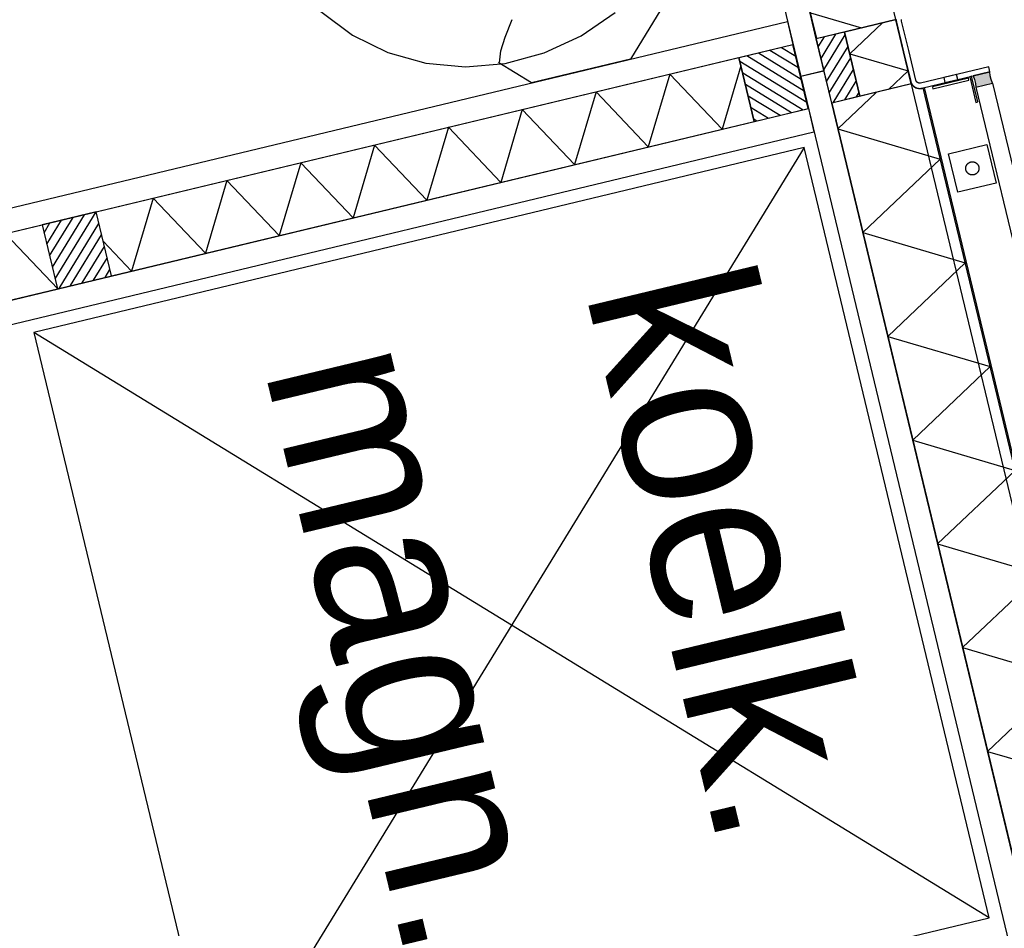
# Model space of a CAD drawing. Header units: millimetres. Extents: x 96940 to 101272, y 432237 to 434659.
# Tile 343 of 398: x 97306.825 to 97307.571, y 433596.263 to 433596.952. Entities that reach past the tile are written whole.
import ezdxf

# ---------------------------------------------------------------- set-up
doc = ezdxf.new("R2010")
doc.units = ezdxf.units.MM
for name, color, linetype in [('BL310---_BUKOZIJN', 1, 'Continuous'), ('R_BN_N_Kabels_en_leidingen_maatvoering', 1, 'Continuous'), ('R_BN_T_N_Eindpunt_Voorziening', 1, 'Continuous'), ('R_BN_T_N_Kokersysteem_Coordinaten', 1, 'Continuous')]:
    doc.layers.add(name, color=color, linetype=linetype)
doc.styles.add('RET-ISO', font='RET-ISO.shx')
doc.styles.get("Standard").update_dxf_attribs({"font": 'romans.shx'})
doc.dimstyles.new('RET 1-500', dxfattribs={"dimtxt": 1, "dimasz": 1, "dimexe": 0.3, "dimexo": 0, "dimgap": 0.3, "dimtad": 1, "dimdec": 3, "dimzin": 1, "dimtxsty": 'Standard', "dimcen": 0, "dimclrd": 1, "dimclre": 1, "dimclrt": 7, "dimaunit": 2, "dimadec": 4, "dimazin": 0, "dimtfac": 1, "dimtdec": 3, "dimtofl": 0, "dimtmove": 0, "dimatfit": 0, "dimfxl": 1, "dimarcsym": 0})

# ---------------------------------------------------------------- blocks, each defined once
blk = doc.blocks.new('PWK')
at = {"layer": 'BL310---_BUKOZIJN'}
blk.add_hatch(color=256, dxfattribs=at).paths.add_polyline_path([(2150, 3256.999999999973), (2152.952000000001, 3257.373999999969), (2155.928, 3257.373999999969), (2158.880000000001, 3256.999999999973), (2158.880000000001, 3269.999999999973), (2155.928, 3269.625999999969), (2152.952000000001, 3269.625999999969), (2150, 3269.999999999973)])
h = blk.add_hatch(dxfattribs=at)
h.set_pattern_fill('ANSI31', color=256, scale=2, angle=180, style=0)
h.set_pattern_definition([(135, (-5301.538677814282, 4463.124251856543), (4.490128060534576, 4.490128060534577), [])])
h.paths.add_polyline_path([(2145, 3169.999999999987), (2095, 3169.999999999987), (2095, 3147.999999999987), (2145, 3147.999999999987)])
h = blk.add_hatch(dxfattribs=at)
h.set_pattern_fill('ANSI31', color=256, scale=2, angle=180, style=0)
h.set_pattern_definition([(225, (-5301.538677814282, 1814.675748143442), (4.490128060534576, -4.490128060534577), [])])
h.paths.add_polyline_path([(2144.900000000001, 3087.799999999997), (2095.099999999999, 3087.799999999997), (2095.099999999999, 3129.799999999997), (2144.900000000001, 3129.799999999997)])
h = blk.add_hatch(dxfattribs=at)
h.set_pattern_fill('ANSI31', color=256, scale=2, angle=90, style=0)
h.set_pattern_definition([(135, (-17092.54351065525, -14567.48771812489), (-4.490128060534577, -4.490128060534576), [])])
h.paths.add_polyline_path([(2144.900000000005, 2544.999999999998), (2144.900000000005, 2586.999999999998), (2095.100000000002, 2586.999999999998), (2095.100000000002, 2545)])
for p, q in [((2158.880000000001, 3269.999999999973), (3141.119999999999, 3269.999999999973)), ((2158.880000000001, 3256.999999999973), (3141.119999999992, 3256.999999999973)), ((3150, 3219.000000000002), (2150.000000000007, 3219.000000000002)), ((3149.900000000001, 3218.000000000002), (2150.100000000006, 3218.000000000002)), ((2150.100000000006, 3216.899999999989), (2150.100000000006, 3217.999999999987)), ((2165.100000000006, 3147.999999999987), (2205.514518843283, 3217.999999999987)), ((2245.929037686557, 3147.999999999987), (2205.514518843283, 3217.999999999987)), ((2245.929037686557, 3147.999999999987), (2286.343556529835, 3217.999999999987)), ((2326.758075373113, 3147.999999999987), (2286.343556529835, 3217.999999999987)), ((2326.758075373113, 3147.999999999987), (2367.17259421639, 3217.999999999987)), ((2407.587113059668, 3147.999999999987), (2367.17259421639, 3217.999999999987)), ((2407.587113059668, 3147.999999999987), (2448.001631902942, 3217.999999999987)), ((2488.41615074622, 3147.999999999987), (2448.001631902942, 3217.999999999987)), ((2488.41615074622, 3147.999999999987), (2528.830669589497, 3217.999999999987)), ((2569.245188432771, 3147.999999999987), (2528.830669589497, 3217.999999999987)), ((2569.245188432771, 3147.999999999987), (2609.659707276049, 3217.999999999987)), ((2650.074226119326, 3147.999999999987), (2609.659707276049, 3217.999999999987)), ((2650.074226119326, 3147.999999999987), (2690.488744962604, 3217.999999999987)), ((2097.999999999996, 3210.000000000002), (1083, 3209.999999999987)), ((2094.900000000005, 3210.191796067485), (2094.900000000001, 3147.999999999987)), ((2145, 3209.899999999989), (2095, 3209.899999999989)), ((2095, 3209.899999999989), (2095, 3170.099999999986)), ((2111.853400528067, 3170.099999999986), (2134.831941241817, 3209.899999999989)), ((2145.100000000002, 3192.115200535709), (2134.831941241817, 3209.899999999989)), ((3158.000000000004, 3210.000000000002), (2143.000000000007, 3209.999999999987)), ((2145, 3209.899999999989), (2145, 3170.099999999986)), ((2145.100000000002, 3210.191796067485), (2145.100000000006, 3147.999999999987)), ((2111.853400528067, 3170.099999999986), (2094.900000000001, 3199.464151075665)), ((2074.817512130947, 3148.400000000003), (2094.900000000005, 3183.183889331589)), ((2165.100000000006, 3147.999999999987), (2145.100000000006, 3182.641016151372)), ((2145, 3170.099999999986), (2095, 3170.099999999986)), ((2145, 3169.999999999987), (2095, 3169.999999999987)), ((2095, 3169.999999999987), (2095, 3147.999999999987)), ((2145, 3169.999999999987), (2145, 3147.999999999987)), ((1065.099999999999, 3147.899999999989), (2119.900000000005, 3147.900000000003)), ((2094.900000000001, 3148.400000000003), (1085.099999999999, 3148.399999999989)), ((2094.900000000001, 3148.000000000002), (1085.099999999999, 3147.999999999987)), ((2145, 3147.999999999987), (2095, 3147.999999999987)), ((2119.900000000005, 3147.899999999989), (2119.900000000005, 3129.899999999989)), ((2120.099999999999, 3147.899999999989), (3174.899999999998, 3147.900000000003)), ((2120.099999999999, 3147.899999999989), (2120.099999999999, 3129.899999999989)), ((3154.900000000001, 3148.400000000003), (2145.100000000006, 3148.399999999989)), ((3154.900000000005, 3148.000000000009), (2145.100000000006, 3147.999999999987)), ((1065.099999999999, 3129.899999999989), (2119.900000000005, 3129.900000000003)), ((1954.68466899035, 3129.899665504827), (2076.999999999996, 3007.584334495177)), ((2077.000000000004, 2163.100000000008), (2076.999999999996, 3129.799999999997)), ((2076.999999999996, 3129.799999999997), (2095, 3129.799999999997)), ((2095.000000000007, 2163.100000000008), (2095, 3129.799999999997)), ((2144.900000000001, 3129.799999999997), (2095.099999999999, 3129.799999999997)), ((2095.099999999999, 3087.799999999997), (2095.099999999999, 3129.799999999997)), ((2120.099999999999, 3129.899999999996), (3174.900000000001, 3129.900000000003)), ((2144.900000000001, 3087.799999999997), (2144.900000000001, 3129.799999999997)), ((2145.000000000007, 2077.000000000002), (2145.000000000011, 3129.799999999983)), ((2145.000000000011, 3129.799999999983), (2163.000000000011, 3129.799999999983)), ((2163.000000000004, 2077.000000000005), (2163.000000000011, 3129.799999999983)), ((2773.000000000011, 3119.899999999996), (2173.000000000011, 2519.899999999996)), ((2173.000000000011, 3119.899999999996), (2773.000000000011, 2519.899999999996)), ((2144.900000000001, 3087.799999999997), (2095.099999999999, 3087.799999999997)), ((2144.900000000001, 3087.699999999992), (2095.099999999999, 3087.699999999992)), ((2095.099999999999, 2587.1), (2095.099999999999, 3087.699999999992)), ((2101.569970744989, 3087.699999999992), (2144.900000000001, 3062.683395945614)), ((2144.900000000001, 2587.1), (2144.900000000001, 3087.699999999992)), ((2095.099999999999, 3033.931352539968), (2144.900000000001, 3062.683395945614)), ((2095.099999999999, 3033.931352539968), (2144.900000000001, 3005.179309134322)), ((2076.999999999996, 3007.584334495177), (2076.999999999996, 2930.495553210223)), ((2095.099999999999, 2976.427265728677), (2144.900000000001, 3005.179309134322)), ((2051.228786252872, 2975.435017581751), (2040.027507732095, 3004.448315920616)), ((2057.315561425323, 2945.173675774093), (2051.228786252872, 2975.435017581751)), ((2095.099999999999, 2976.427265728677), (2144.900000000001, 2947.675222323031)), ((2095.099999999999, 2918.923178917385), (2144.900000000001, 2947.675222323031)), ((2058.101864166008, 2914.584236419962), (2057.315561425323, 2945.173675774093)), ((2038.795020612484, 2919.188915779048), (2027.071190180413, 2927.546917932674)), ((2076.999999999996, 2930.495553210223), (2056.437334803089, 2909.932888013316)), ((2048.043977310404, 2913.645198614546), (2038.795020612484, 2919.188915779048)), ((2095.099999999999, 2918.923178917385), (2144.900000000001, 2890.171135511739)), ((2054.549359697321, 2911.099614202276), (2048.043977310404, 2913.645198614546)), ((2053.564359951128, 2884.596544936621), (2058.101864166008, 2914.584236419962)), ((2055.185755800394, 2911.184467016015), (2054.549359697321, 2911.099614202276)), ((2056.437334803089, 2909.932888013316), (2055.185755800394, 2911.184467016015)), ((2095.099999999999, 2861.419092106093), (2144.900000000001, 2890.171135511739)), ((2043.840934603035, 2856.119233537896), (2053.564359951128, 2884.596544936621)), ((2029.227158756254, 2830.022043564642), (2043.840934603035, 2856.119233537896)), ((2095.099999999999, 2861.419092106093), (2144.900000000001, 2832.667048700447)), ((2010.167802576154, 2807.094813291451), (2029.227158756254, 2830.022043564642)), ((2095.099999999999, 2803.915005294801), (2144.900000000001, 2832.667048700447)), ((1987.240572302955, 2788.035457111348), (2010.167802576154, 2807.094813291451)), ((2095.099999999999, 2803.915005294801), (2144.900000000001, 2775.162961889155)), ((2095.099999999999, 2746.410918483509), (2144.900000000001, 2775.162961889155)), ((2095.099999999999, 2746.410918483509), (2144.900000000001, 2717.658875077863)), ((2095.099999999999, 2688.906831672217), (2144.900000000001, 2717.658875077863)), ((2095.099999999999, 2688.906831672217), (2144.900000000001, 2660.154788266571)), ((2095.099999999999, 2631.402744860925), (2144.900000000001, 2660.154788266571)), ((2095.099999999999, 2631.402744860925), (2144.900000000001, 2602.650701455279)), ((2117.96539498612, 2587.099999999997), (2144.900000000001, 2602.650701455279)), ((2144.900000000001, 2587.099999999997), (2095.099999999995, 2587.099999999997)), ((2144.900000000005, 2586.999999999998), (2095.100000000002, 2586.999999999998)), ((2095.100000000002, 2586.999999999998), (2095.100000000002, 2544.999999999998)), ((2144.900000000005, 2544.999999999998), (2144.900000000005, 2586.999999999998)), ((2095.000000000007, 2545.000000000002), (2095.000000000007, 2563.000000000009)), ((2095.099999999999, 2516.394571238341), (2144.900000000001, 2545.146614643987)), ((2095.100000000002, 2544.999999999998), (2144.900000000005, 2544.999999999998)), ((2095.099999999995, 2187.099999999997), (2095.099999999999, 2544.9)), ((2095.100000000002, 2544.9), (2144.900000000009, 2544.9)), ((2144.900000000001, 2187.099999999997), (2144.900000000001, 2544.9))]:
    blk.add_line(p, q, dxfattribs=at)
blk.add_lwpolyline([(2094.953300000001, 3210.305899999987), (2095.070400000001, 3210.27119999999), (2095.188200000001, 3210.238499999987), (2095.306499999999, 3210.207899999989), (2095.425299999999, 3210.179399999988), (2095.544600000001, 3210.152999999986), (2095.664199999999, 3210.128599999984), (2095.7844, 3210.106399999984), (2095.904900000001, 3210.086199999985), (2096.025699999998, 3210.068099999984), (2096.1469, 3210.052199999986), (2096.2683, 3210.038299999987), (2096.389800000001, 3210.026599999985), (2096.511599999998, 3210.017099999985), (2096.633600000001, 3210.009599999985), (2096.755700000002, 3210.004299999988), (2096.877800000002, 3210.001099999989), (2097, 3209.999999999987), (2120, 3209.999999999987), (2143, 3209.999999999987), (2143.122100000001, 3210.001099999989), (2143.244200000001, 3210.004299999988), (2143.366300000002, 3210.009599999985), (2143.488300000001, 3210.016999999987), (2143.610099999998, 3210.026599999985), (2143.731599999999, 3210.038299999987), (2143.852999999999, 3210.052199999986), (2143.974099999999, 3210.068099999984), (2144.095000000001, 3210.086199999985), (2144.215499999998, 3210.106299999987), (2144.335599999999, 3210.128599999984), (2144.455300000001, 3210.152899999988), (2144.5746, 3210.179399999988), (2144.6934, 3210.207899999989), (2144.811699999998, 3210.238499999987), (2144.929400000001, 3210.27119999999), (2145.0465, 3210.305799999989), (2145.163, 3210.342599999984), (2145.278899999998, 3210.381399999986), (2145.394099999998, 3210.422099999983), (2145.508600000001, 3210.464899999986), (2145.622100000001, 3210.50969999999), (2145.735000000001, 3210.556399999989), (2145.847099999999, 3210.605199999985), (2145.958299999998, 3210.655799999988), (2146.068599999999, 3210.70839999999), (2146.177899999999, 3210.762899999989), (2146.286200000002, 3210.81929999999), (2146.393599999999, 3210.877599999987), (2146.5, 3210.937799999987), (2146.605199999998, 3210.999799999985), (2146.7094, 3211.063699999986), (2146.812399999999, 3211.12919999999), (2146.9143, 3211.196699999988), (2147.014999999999, 3211.265899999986), (2147.1145, 3211.336899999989), (2147.2127, 3211.409499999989), (2147.309600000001, 3211.483899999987), (2147.405200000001, 3211.559899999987), (2147.499400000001, 3211.637599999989), (2147.592400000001, 3211.716999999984), (2147.6839, 3211.79799999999), (2147.773999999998, 3211.880499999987), (2147.862499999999, 3211.964499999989), (2147.949700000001, 3212.050199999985), (2148.0353, 3212.137299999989), (2148.1194, 3212.22599999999), (2148.201999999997, 3212.315999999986), (2148.282899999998, 3212.407599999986), (2148.3622, 3212.500399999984), (2148.439999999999, 3212.594699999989), (2148.516, 3212.690299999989), (2148.590400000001, 3212.787199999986), (2148.663099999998, 3212.885499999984), (2148.734, 3212.984799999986), (2148.803200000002, 3213.085499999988), (2148.870600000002, 3213.18739999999), (2148.936300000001, 3213.29049999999), (2149.000099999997, 3213.394699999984), (2149.0622, 3213.499999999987), (2149.122299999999, 3213.606199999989), (2149.1806, 3213.71359999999), (2149.237000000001, 3213.821999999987), (2149.291499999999, 3213.931299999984), (2149.344100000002, 3214.041599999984), (2149.394800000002, 3214.152699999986), (2149.443500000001, 3214.264799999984), (2149.4902, 3214.377699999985), (2149.535, 3214.491299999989), (2149.577799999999, 3214.605799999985), (2149.618600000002, 3214.720999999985), (2149.6574, 3214.836799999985), (2149.694100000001, 3214.953299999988), (2149.728800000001, 3215.070399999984), (2149.761500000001, 3215.188199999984), (2149.792099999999, 3215.306499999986), (2149.820599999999, 3215.425199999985), (2149.847000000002, 3215.544499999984), (2149.8714, 3215.664199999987), (2149.893599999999, 3215.784399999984), (2149.913800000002, 3215.904899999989), (2149.9319, 3216.025699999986), (2149.947800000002, 3216.14679999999), (2149.961599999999, 3216.268199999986), (2149.973399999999, 3216.389799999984), (2149.982899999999, 3216.511599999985), (2149.990399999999, 3216.633599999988), (2149.995699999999, 3216.755599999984), (2149.998899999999, 3216.877699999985), (2150, 3216.999999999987), (2150, 3269.999999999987), (2146, 3269.999999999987), (2146, 3269.999999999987), (2146, 3216.999999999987), (2145.999499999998, 3216.947599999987), (2145.998200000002, 3216.895199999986), (2145.995900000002, 3216.842899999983), (2145.992699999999, 3216.790699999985), (2145.988600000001, 3216.738399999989), (2145.9836, 3216.686399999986), (2145.977599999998, 3216.634299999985), (2145.970799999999, 3216.582399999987), (2145.963100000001, 3216.530599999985), (2145.954399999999, 3216.478999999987), (2145.944900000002, 3216.427499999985), (2145.934399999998, 3216.376199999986), (2145.9231, 3216.325099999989), (2145.910899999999, 3216.274199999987), (2145.897799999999, 3216.223499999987), (2145.8838, 3216.17299999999), (2145.868900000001, 3216.122799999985), (2145.853199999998, 3216.072899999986), (2145.836499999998, 3216.023199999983), (2145.819100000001, 3215.973899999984), (2145.8007, 3215.924799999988), (2145.781500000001, 3215.876099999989), (2145.761500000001, 3215.827799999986), (2145.740600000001, 3215.779699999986), (2145.7189, 3215.732099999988), (2145.6963, 3215.68479999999), (2145.672999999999, 3215.637899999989), (2145.648799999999, 3215.59149999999), (2145.623800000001, 3215.545499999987), (2145.597999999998, 3215.49989999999), (2145.571499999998, 3215.454799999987), (2145.544099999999, 3215.410199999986), (2145.516, 3215.365999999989), (2145.487099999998, 3215.322399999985), (2145.457399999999, 3215.279199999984), (2145.427, 3215.236599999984), (2145.3959, 3215.194499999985), (2145.364000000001, 3215.152899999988), (2145.331399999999, 3215.111999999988), (2145.2981, 3215.07159999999), (2145.2641, 3215.031799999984), (2145.2294, 3214.992599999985), (2145.194, 3214.953899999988), (2145.157999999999, 3214.915999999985), (2145.121299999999, 3214.878699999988), (2145.083899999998, 3214.841899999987), (2145.046000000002, 3214.805899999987), (2145.007299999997, 3214.770499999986), (2144.968099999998, 3214.735799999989), (2144.9283, 3214.70179999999), (2144.887900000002, 3214.668499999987), (2144.8469, 3214.635899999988), (2144.805399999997, 3214.604099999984), (2144.763299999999, 3214.572899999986), (2144.720699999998, 3214.54249999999), (2144.677499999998, 3214.512899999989), (2144.633900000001, 3214.483999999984), (2144.5897, 3214.455799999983), (2144.545099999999, 3214.428499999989), (2144.499899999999, 3214.401899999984), (2144.454399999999, 3214.376099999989), (2144.4084, 3214.351099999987), (2144.3619, 3214.326999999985), (2144.3151, 3214.303599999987), (2144.267800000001, 3214.28099999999), (2144.220099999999, 3214.259299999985), (2144.172200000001, 3214.238499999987), (2144.123800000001, 3214.218399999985), (2144.075100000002, 3214.19919999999), (2144.025999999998, 3214.180899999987), (2143.976600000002, 3214.163399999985), (2143.927, 3214.14679999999), (2143.877099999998, 3214.131099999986), (2143.8269, 3214.116199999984), (2143.776399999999, 3214.102199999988), (2143.725699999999, 3214.089099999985), (2143.674800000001, 3214.076899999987), (2143.6237, 3214.065499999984), (2143.572400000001, 3214.055099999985), (2143.5209, 3214.045599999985), (2143.4692, 3214.036899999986), (2143.417399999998, 3214.029199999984), (2143.365600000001, 3214.022399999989), (2143.3135, 3214.016399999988), (2143.261399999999, 3214.01139999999), (2143.209199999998, 3214.007299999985), (2143.156900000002, 3214.004099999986), (2143.104599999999, 3214.001799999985), (2143.052299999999, 3214.000499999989), (2143, 3213.999999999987), (2120, 3213.999999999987), (2097, 3213.999999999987), (2096.9476, 3214.000499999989), (2096.8953, 3214.001799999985), (2096.843000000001, 3214.004099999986), (2096.790699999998, 3214.007299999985), (2096.738499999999, 3214.01139999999), (2096.686399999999, 3214.016399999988), (2096.634399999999, 3214.022399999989), (2096.5825, 3214.029199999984), (2096.530699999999, 3214.036899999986), (2096.478999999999, 3214.045599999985), (2096.427499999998, 3214.055099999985), (2096.3763, 3214.065599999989), (2096.325100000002, 3214.076899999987), (2096.2742, 3214.089099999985), (2096.2235, 3214.102199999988), (2096.172999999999, 3214.116199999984), (2096.122800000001, 3214.131099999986), (2096.072899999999, 3214.14679999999), (2096.023300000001, 3214.16349999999), (2095.973900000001, 3214.180899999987), (2095.924899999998, 3214.199299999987)], dxfattribs=at)
for points in [[(2150, 3256.999999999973), (2152.952000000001, 3257.373999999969), (2155.928, 3257.373999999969), (2158.880000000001, 3256.999999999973), (2158.880000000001, 3269.999999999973), (2155.928, 3269.625999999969), (2152.952000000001, 3269.625999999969), (2150, 3269.999999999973), (2150, 3269.999999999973), (2150, 3256.999999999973)], [(2150, 3255.749999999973), (2150, 3254.249999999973), (2170, 3254.249999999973), (2170, 3255.749999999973)], [(2152.450000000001, 3253.00299999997), (2150.950000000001, 3253.00299999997), (2150.950000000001, 3225.00299999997), (2152.450000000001, 3225.00299999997)], [(2203.000000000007, 3255.002999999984), (2233.000000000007, 3255.002999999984), (2233.000000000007, 3225.002999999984), (2203.000000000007, 3225.002999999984)], [(2149.950000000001, 3245.002999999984), (2146, 3245.002999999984), (2146, 3235.002999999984), (2149.950000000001, 3235.002999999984)], [(2218.000000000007, 3235.002999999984), (2217.912700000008, 3235.003799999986), (2217.825500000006, 3235.005999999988), (2217.738300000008, 3235.009899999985), (2217.651200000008, 3235.015199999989), (2217.564200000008, 3235.021999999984), (2217.477400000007, 3235.030399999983), (2217.390600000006, 3235.040299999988), (2217.304100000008, 3235.051699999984), (2217.217800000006, 3235.064599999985), (2217.131700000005, 3235.078999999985), (2217.045900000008, 3235.094899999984), (2216.960400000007, 3235.112299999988), (2216.875200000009, 3235.131199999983), (2216.790400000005, 3235.151499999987), (2216.705900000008, 3235.173399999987), (2216.621700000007, 3235.196699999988), (2216.538100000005, 3235.221499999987), (2216.454900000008, 3235.247699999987), (2216.372100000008, 3235.275399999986), (2216.289900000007, 3235.30459999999), (2216.208100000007, 3235.335099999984), (2216.126900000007, 3235.36709999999), (2216.046300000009, 3235.400499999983), (2215.966300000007, 3235.435299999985), (2215.886900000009, 3235.471499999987), (2215.808100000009, 3235.50909999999), (2215.730000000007, 3235.54799999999), (2215.652600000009, 3235.58829999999), (2215.575900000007, 3235.629899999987), (2215.500000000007, 3235.672899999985), (2215.424800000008, 3235.717199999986), (2215.350400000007, 3235.762799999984), (2215.276700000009, 3235.809699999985), (2215.204000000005, 3235.857799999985), (2215.13210000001, 3235.907299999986), (2215.061000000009, 3235.957899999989), (2214.990900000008, 3236.009899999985), (2214.921600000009, 3236.062999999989), (2214.85330000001, 3236.117299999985), (2214.786100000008, 3236.172799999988), (2214.719700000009, 3236.229499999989), (2214.654300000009, 3236.287299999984), (2214.590000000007, 3236.346299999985), (2214.526700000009, 3236.406399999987), (2214.464500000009, 3236.467499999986), (2214.403300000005, 3236.529699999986), (2214.343200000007, 3236.592999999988), (2214.284300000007, 3236.657399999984), (2214.226400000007, 3236.722699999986), (2214.169700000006, 3236.789099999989), (2214.114300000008, 3236.856399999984), (2214.059900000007, 3236.92469999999), (2214.006800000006, 3236.993899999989), (2213.954900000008, 3237.064099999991), (2213.904200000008, 3237.135199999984), (2213.854800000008, 3237.206999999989), (2213.806600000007, 3237.279799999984), (2213.759800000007, 3237.353399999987), (2213.714100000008, 3237.427799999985), (2213.669900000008, 3237.502999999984), (2213.626900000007, 3237.578999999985), (2213.585300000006, 3237.655599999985), (2213.545000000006, 3237.733099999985), (2213.506000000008, 3237.811199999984), (2213.468400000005, 3237.889899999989), (2213.432300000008, 3237.969399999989), (2213.397500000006, 3238.049299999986), (2213.364100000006, 3238.129999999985), (2213.332100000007, 3238.211199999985), (2213.301500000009, 3238.292899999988), (2213.272400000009, 3238.375199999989), (2213.244700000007, 3238.457999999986), (2213.218500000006, 3238.541099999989), (2213.193700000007, 3238.624799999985), (2213.170400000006, 3238.708899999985), (2213.148500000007, 3238.79339999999), (2213.128100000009, 3238.878299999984), (2213.109300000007, 3238.963399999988), (2213.091900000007, 3239.048999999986), (2213.076000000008, 3239.134799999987), (2213.061600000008, 3239.220899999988), (2213.048700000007, 3239.30719999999), (2213.037300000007, 3239.393699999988), (2213.027400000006, 3239.480399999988), (2213.019000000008, 3239.567199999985), (2213.012200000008, 3239.654199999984), (2213.006900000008, 3239.741399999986), (2213.003000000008, 3239.828599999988), (2213.000800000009, 3239.915699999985), (2213.000000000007, 3240.002999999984), (2213.000800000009, 3240.090299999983), (2213.003000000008, 3240.177499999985), (2213.006900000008, 3240.264699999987), (2213.012200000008, 3240.351799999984), (2213.019000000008, 3240.438799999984), (2213.027400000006, 3240.525599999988), (2213.037300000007, 3240.612399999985), (2213.048700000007, 3240.69889999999), (2213.061600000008, 3240.785199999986), (2213.076000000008, 3240.871199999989), (2213.091900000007, 3240.956999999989), (2213.109300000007, 3241.042599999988), (2213.128200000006, 3241.127799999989), (2213.148500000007, 3241.212599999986), (2213.170400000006, 3241.297099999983), (2213.193700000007, 3241.381199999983), (2213.218500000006, 3241.464899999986), (2213.244700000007, 3241.548099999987), (2213.272400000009, 3241.630899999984), (2213.301600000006, 3241.713099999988), (2213.332100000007, 3241.794799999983), (2213.364100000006, 3241.875999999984), (2213.397500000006, 3241.95669999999), (2213.432300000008, 3242.036699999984), (2213.468500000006, 3242.116099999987), (2213.506100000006, 3242.19489999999), (2213.545000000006, 3242.272899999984), (2213.585300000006, 3242.35039999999), (2213.626900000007, 3242.427099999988), (2213.669900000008, 3242.502999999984), (2213.714200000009, 3242.578199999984), (2213.759800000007, 3242.652599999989), (2213.806600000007, 3242.726199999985), (2213.854800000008, 3242.798999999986), (2213.904300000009, 3242.870899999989), (2213.954900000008, 3242.94199999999), (2214.006900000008, 3243.012099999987), (2214.059900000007, 3243.081299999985), (2214.114300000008, 3243.149599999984), (2214.169800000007, 3243.216899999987), (2214.226500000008, 3243.28329999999), (2214.284300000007, 3243.34869999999), (2214.343300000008, 3243.412999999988), (2214.403300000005, 3243.476299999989), (2214.464500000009, 3243.53849999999), (2214.526700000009, 3243.599699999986), (2214.590000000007, 3243.659799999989), (2214.654400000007, 3243.718699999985), (2214.719700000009, 3243.776499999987), (2214.786100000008, 3243.833199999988), (2214.853400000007, 3243.88869999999), (2214.921700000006, 3243.943099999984), (2214.990900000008, 3243.996199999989), (2215.061100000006, 3244.048099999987), (2215.13210000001, 3244.09869999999), (2215.204000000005, 3244.148199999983), (2215.276800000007, 3244.196399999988), (2215.350400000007, 3244.243199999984), (2215.424800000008, 3244.288899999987), (2215.500000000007, 3244.333099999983), (2215.575900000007, 3244.376099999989), (2215.652600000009, 3244.417699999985), (2215.730100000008, 3244.457999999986), (2215.808200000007, 3244.49699999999), (2215.886900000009, 3244.534599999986), (2215.966300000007, 3244.570699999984), (2216.046300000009, 3244.605499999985), (2216.127000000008, 3244.638899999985), (2216.208200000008, 3244.670899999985), (2216.289900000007, 3244.70149999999), (2216.372100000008, 3244.73059999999), (2216.454900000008, 3244.758299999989), (2216.538100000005, 3244.784499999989), (2216.621800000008, 3244.809299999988), (2216.705900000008, 3244.832599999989), (2216.790400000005, 3244.854499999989), (2216.875200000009, 3244.874799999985), (2216.960400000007, 3244.893699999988), (2217.046000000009, 3244.911099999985), (2217.131800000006, 3244.926999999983), (2217.217900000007, 3244.941399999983), (2217.304100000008, 3244.954299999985), (2217.390600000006, 3244.965699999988), (2217.477400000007, 3244.975599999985), (2217.564200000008, 3244.983999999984), (2217.651200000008, 3244.990799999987), (2217.738400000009, 3244.996099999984), (2217.825500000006, 3244.999999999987), (2217.912700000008, 3245.00219999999), (2218.000000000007, 3245.002999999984), (2218.087300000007, 3245.00219999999), (2218.174500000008, 3244.999999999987), (2218.261600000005, 3244.996099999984), (2218.348800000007, 3244.990799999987), (2218.435800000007, 3244.983999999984), (2218.522600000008, 3244.975599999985), (2218.609400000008, 3244.965699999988), (2218.695900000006, 3244.954299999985), (2218.782100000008, 3244.941399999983), (2218.868200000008, 3244.926999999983), (2218.954000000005, 3244.911099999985), (2219.039600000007, 3244.893699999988), (2219.124800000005, 3244.874799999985), (2219.209600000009, 3244.854499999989), (2219.294100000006, 3244.832599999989), (2219.378200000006, 3244.809299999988), (2219.461900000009, 3244.784499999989), (2219.545100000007, 3244.758299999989), (2219.627900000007, 3244.73059999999), (2219.710100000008, 3244.70149999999), (2219.791800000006, 3244.670899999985), (2219.873000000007, 3244.638899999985), (2219.953700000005, 3244.605499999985), (2220.033700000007, 3244.570699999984), (2220.11310000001, 3244.534599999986), (2220.191800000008, 3244.49699999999), (2220.269900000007, 3244.457999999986), (2220.347400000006, 3244.417699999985), (2220.424100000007, 3244.376099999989), (2220.500000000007, 3244.333099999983), (2220.575200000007, 3244.288899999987), (2220.649600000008, 3244.243199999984), (2220.723200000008, 3244.196399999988), (2220.796000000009, 3244.148199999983), (2220.867900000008, 3244.09869999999), (2220.938900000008, 3244.048099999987), (2221.009100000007, 3243.996199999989), (2221.078300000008, 3243.943099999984), (2221.146600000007, 3243.88869999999), (2221.21390000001, 3243.833199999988), (2221.280300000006, 3243.776499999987), (2221.345600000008, 3243.718699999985), (2221.410000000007, 3243.659799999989), (2221.473300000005, 3243.599699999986), (2221.535500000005, 3243.53849999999), (2221.596700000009, 3243.476299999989), (2221.656700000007, 3243.412999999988), (2221.715700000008, 3243.34869999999), (2221.773500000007, 3243.28329999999), (2221.830200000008, 3243.216899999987), (2221.885700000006, 3243.149599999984), (2221.940100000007, 3243.081299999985), (2221.993100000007, 3243.012099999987), (2222.045100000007, 3242.94199999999), (2222.095700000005, 3242.870899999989), (2222.145200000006, 3242.798999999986), (2222.193400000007, 3242.726199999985), (2222.240200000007, 3242.652599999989), (2222.285800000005, 3242.578199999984), (2222.330100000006, 3242.502999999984), (2222.373100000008, 3242.427099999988), (2222.414700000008, 3242.35039999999), (2222.455000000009, 3242.272899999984), (2222.493900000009, 3242.19489999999), (2222.531500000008, 3242.116099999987), (2222.567700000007, 3242.036699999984), (2222.602500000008, 3241.95669999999), (2222.635900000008, 3241.875999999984), (2222.667900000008, 3241.794799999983), (2222.698400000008, 3241.713099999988), (2222.727600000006, 3241.630899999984), (2222.755300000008, 3241.548099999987), (2222.781500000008, 3241.464899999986), (2222.806300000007, 3241.381199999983), (2222.829600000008, 3241.297099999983), (2222.851500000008, 3241.212599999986), (2222.871800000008, 3241.127799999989), (2222.890700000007, 3241.042599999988), (2222.908100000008, 3240.956999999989), (2222.924000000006, 3240.871199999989), (2222.938400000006, 3240.785199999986), (2222.951300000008, 3240.69889999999), (2222.962700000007, 3240.612399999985), (2222.972600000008, 3240.525599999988), (2222.981000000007, 3240.438799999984), (2222.987800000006, 3240.351799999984), (2222.993100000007, 3240.264699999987), (2222.997000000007, 3240.177499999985), (2222.999200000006, 3240.090299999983), (2223.000000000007, 3240.002999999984), (2222.999200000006, 3239.915699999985), (2222.997000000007, 3239.828599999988), (2222.993100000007, 3239.741399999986), (2222.987800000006, 3239.654199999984), (2222.981000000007, 3239.567199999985), (2222.972600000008, 3239.480399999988), (2222.962700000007, 3239.393699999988), (2222.951300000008, 3239.30719999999), (2222.938400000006, 3239.220899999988), (2222.924000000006, 3239.134799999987), (2222.908100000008, 3239.048999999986), (2222.890700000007, 3238.963399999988), (2222.871900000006, 3238.878299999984), (2222.851500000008, 3238.79339999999), (2222.829600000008, 3238.708899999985), (2222.806300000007, 3238.624799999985), (2222.781500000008, 3238.541099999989), (2222.755300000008, 3238.457999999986), (2222.727600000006, 3238.375199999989), (2222.698500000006, 3238.292899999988), (2222.667900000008, 3238.211199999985), (2222.635900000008, 3238.129999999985), (2222.602500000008, 3238.049299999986), (2222.567700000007, 3237.969399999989), (2222.531600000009, 3237.889899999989), (2222.494000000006, 3237.811199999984), (2222.455000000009, 3237.733099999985), (2222.414700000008, 3237.655599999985), (2222.373100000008, 3237.578999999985), (2222.330100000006, 3237.502999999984), (2222.285900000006, 3237.427799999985), (2222.240200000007, 3237.353399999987), (2222.193400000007, 3237.279799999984), (2222.145200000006, 3237.206999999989), (2222.095800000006, 3237.135199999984), (2222.045100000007, 3237.064099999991), (2221.993200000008, 3236.993899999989), (2221.940100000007, 3236.92469999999), (2221.885700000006, 3236.856399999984), (2221.830300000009, 3236.789099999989), (2221.773600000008, 3236.722699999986), (2221.715700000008, 3236.657399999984), (2221.656800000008, 3236.592999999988), (2221.596700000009, 3236.529699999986), (2221.535500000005, 3236.467499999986), (2221.473300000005, 3236.406399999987), (2221.410000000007, 3236.346299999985), (2221.345700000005, 3236.287299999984), (2221.280300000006, 3236.229499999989), (2221.21390000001, 3236.172799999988), (2221.146700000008, 3236.117299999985), (2221.078400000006, 3236.062999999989), (2221.009100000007, 3236.009899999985), (2220.939000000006, 3235.957899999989), (2220.867900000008, 3235.907299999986), (2220.796000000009, 3235.857799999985), (2220.723300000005, 3235.809699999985), (2220.649600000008, 3235.762799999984), (2220.575200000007, 3235.717199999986), (2220.500000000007, 3235.672899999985), (2220.424100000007, 3235.629899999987), (2220.347400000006, 3235.58829999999), (2220.270000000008, 3235.54799999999), (2220.191900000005, 3235.50909999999), (2220.11310000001, 3235.471499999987), (2220.033700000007, 3235.435299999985), (2219.953700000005, 3235.400499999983), (2219.873100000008, 3235.36709999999), (2219.791900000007, 3235.335099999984), (2219.710100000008, 3235.30459999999), (2219.627900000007, 3235.275399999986), (2219.545100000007, 3235.247699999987), (2219.461900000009, 3235.221499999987), (2219.378300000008, 3235.196699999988), (2219.294100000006, 3235.173399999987), (2219.209600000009, 3235.151499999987), (2219.124800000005, 3235.131199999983), (2219.039600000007, 3235.112299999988), (2218.954100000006, 3235.094899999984), (2218.868300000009, 3235.078999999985), (2218.782200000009, 3235.064599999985), (2218.695900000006, 3235.051699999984), (2218.609400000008, 3235.040299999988), (2218.522600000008, 3235.030399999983), (2218.435800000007, 3235.021999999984), (2218.348800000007, 3235.015199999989), (2218.261700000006, 3235.009899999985), (2218.174500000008, 3235.005999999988), (2218.087200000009, 3235.003799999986)], [(2173.000000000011, 2519.899999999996), (2773.000000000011, 2519.899999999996), (2773.000000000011, 3119.899999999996), (2173.000000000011, 3119.899999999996)]]:
    blk.add_lwpolyline(points, close=True, dxfattribs=at)
blk.add_arc((2143.100000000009, 3216.899999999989), 7, 286.6015495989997, 0, dxfattribs=at)
at = {"layer": 'BL310---_BUKOZIJN', "style": 'RET-ISO'}
for s, p in [('koelk.', (2240.00958178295, 2933.007847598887)), ('magn.', (2240.00958178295, 2683.007847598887))]:
    blk.add_text(s, height=125, dxfattribs=at).set_placement(p)

msp = doc.modelspace()

# ---------------------------------------------------------------- linework, layer by layer
at = {"layer": 'R_BN_T_N_Eindpunt_Voorziening', "color": 1}
msp.add_lwpolyline([(97310.12119698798, 433598.8865171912, 0.25, 0.25, 0), (97307.03707707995, 433599.0902961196, 5, 5, 0)], format="xyseb", dxfattribs=at)

# ---------------------------------------------------------------- block references
at = {"layer": 'R_BN_T_N_Eindpunt_Voorziening', "color": 1, "xscale": 0.0009999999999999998, "yscale": 0.0009999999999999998, "zscale": 0.0009999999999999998, "rotation": 283.5038322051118}
msp.add_blockref('PWK', (97303.87849444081, 433598.2392052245), dxfattribs=at)

# ---------------------------------------------------------------- leaders
at = {"layer": 'R_BN_N_Kabels_en_leidingen_maatvoering', "color": 1, "annotation_type": 0, "has_hookline": 1, "hookline_direction": 0}
for points, text_width in [([(97301.34293597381, 433597.1907487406), (97313.19240906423, 433593.8319314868), (97313.49240906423, 433593.8319314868)], 10.42857142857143), ([(97301.63238949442, 433597.013501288), (97314.60033971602, 433589.6544065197), (97314.90033971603, 433589.6544065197)], 10.76190476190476)]:
    msp.add_leader(points, dimstyle='RET 1-500', override={"dimasz": 0.3, "dimexe": 0, "dimzin": 0, "dimtofl": 1, "dimatfit": 2}, dxfattribs=dict(at, text_width=text_width))
at = {"layer": 'R_BN_T_N_Kokersysteem_Coordinaten', "color": 7, "annotation_type": 0, "has_hookline": 1, "hookline_direction": 0, "text_width": 5.357142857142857}
msp.add_leader([(97303.32220550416, 433588.9583328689), (97311.22224217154, 433596.7523105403), (97311.72224217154, 433596.7523105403)], dimstyle='RET 1-500', override={"dimasz": 0.5, "dimexe": 0, "dimzin": 0, "dimtofl": 1, "dimatfit": 2}, dxfattribs=at)

doc.saveas('drawing.dxf')
